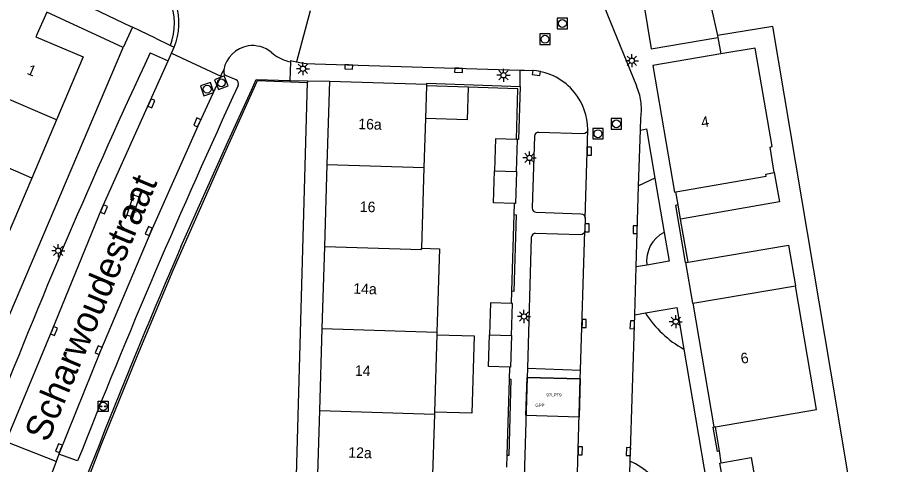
# Model space of a CAD drawing. Extents: x 124000 to 128010, y 398999 to 403000.
# Drawn here: x 127105.7 to 127189, y 399165 to 399207.5 of the extents above; entities that cross this region are included whole.
import ezdxf

# ---------------------------------------------------------------- set-up
doc = ezdxf.new("R2010")
doc.units = 0
for name, color, linetype in [('bp-anno-kenteken', 7, 'Continuous'), ('bp-grn-parkeervak', 7, 'Continuous'), ('gg-afsc-faunaraster', 7, 'Continuous'), ('gg-afsc-hekwerk', 7, 'Continuous'), ('gg-anno-huisnummerreeks BGT', 7, 'Continuous'), ('gg-anno-openbare ruimte label', 7, 'Continuous'), ('gg-bbg-bijgebouw', 7, 'Continuous'), ('gg-bbg-hoofdgebouw', 7, 'Continuous'), ('gg-bbg-luifel en loopbrug', 7, 'Continuous'), ('gg-bbg-tussenscheiding', 7, 'Continuous'), ('gg-knt-verharding', 7, 'Continuous'), ('gg-knt-verharding nz', 7, 'Continuous'), ('gg-knt-verharding onder overbouw', 7, 'Continuous'), ('gt-grn-groengrens', 7, 'Continuous'), ('gt-grn-weggrens', 7, 'Continuous'), ('gt-symb-klinker verharding', 7, 'Continuous'), ('gt-symb-kolk', 7, 'Continuous'), ('gt-symb-laadpunt elektrisch vervoer', 7, 'Continuous'), ('gt-symb-lichtmast', 7, 'Continuous'), ('gt-symb-rioolschacht', 7, 'Continuous'), ('kenmerkpunt gehandicapten parkeerplaats', 7, 'Continuous')]:
    doc.layers.add(name, color=color, linetype=linetype)

# ---------------------------------------------------------------- blocks, each defined once
blk = doc.blocks.new('gt0-LMAST')
at = {"layer": 'gt-symb-lichtmast'}
for p, q in [((-0.182, 0.173), (-0.447, 0.438)), ((-0.005, 0.246), (-0.005, 0.621)), ((0.172, 0.173), (0.437, 0.438)), ((-0.255, -0.004), (-0.63, -0.004)), ((-0.182, -0.181), (-0.447, -0.446)), ((-0.005, -0.254), (-0.005, -0.629)), ((0.437, -0.446), (0.172, -0.181)), ((0.245, -0.004), (0.62, -0.004))]:
    blk.add_line(p, q, dxfattribs=at)
blk.add_circle((-0.005, -0.004), 0.25, dxfattribs=at)
blk = doc.blocks.new('gt0-KOLK')
at = {"layer": 'gt-symb-kolk'}
blk.add_lwpolyline([(0, 0), (0.375, 0), (0.375, 0.4), (-0.375, 0.4), (-0.375, 0), (0, 0)], dxfattribs=at)
blk = doc.blocks.new('gt0-RS')
at = {"layer": 'gt-symb-rioolschacht'}
blk.add_lwpolyline([(-0.5, -0.5), (0.5, -0.5), (0.5, 0.5), (-0.5, 0.5)], close=True, dxfattribs=at)
blk.add_circle((0, 0), 0.375, dxfattribs=at)
blk = doc.blocks.new('gt0-KL1')
at = {"layer": 'gt-symb-klinker verharding'}
for p, q in [((-1.15, 0.3), (1.15, 0.3)), ((-1, -0.3), (-1, 0.3)), ((-0.5, 0.3), (-0.5, 0.45)), ((0, -0.3), (0, 0.3)), ((0.5, 0.3), (0.5, 0.45)), ((1, -0.3), (1, 0.3)), ((-1.15, -0.3), (1.15, -0.3)), ((-0.5, -0.45), (-0.5, -0.3)), ((0.5, -0.45), (0.5, -0.3))]:
    blk.add_line(p, q, dxfattribs=at)
blk = doc.blocks.new('gt0-LEV')
at = {"layer": 'gt-symb-laadpunt elektrisch vervoer'}
blk.add_lwpolyline([(-0.486, 0.501), (0.486, 0.501), (0.486, -0.499), (-0.486, -0.499)], close=True, dxfattribs=at)
for centre, radius in [((0, 0), 0.393), ((-0.186, 0), 0.0566), ((0.186, 0), 0.0566)]:
    blk.add_circle(centre, radius, dxfattribs=at)

msp = doc.modelspace()

# ---------------------------------------------------------------- linework, layer by layer
at = {"layer": 'bp-grn-parkeervak'}
msp.add_lwpolyline([(127154.044, 399169.625), (127154.153, 399173.238), (127159.219, 399173.111), (127159.107, 399169.473), (127154.044, 399169.625)], dxfattribs=at)
at = {"layer": 'gg-afsc-faunaraster'}
for p, q in [((127171.626, 399208.606), (127172.265, 399205.782)), ((127172.265, 399205.782), (127172.306, 399205.601)), ((127172.306, 399205.601), (127172.576, 399204.029))]:
    msp.add_line(p, q, dxfattribs=at)
for points in [[(127173.135, 399149.538), (127176.904, 399126.826), (127189.014, 399138.086), (127183.581, 399170.663), (127177.524, 399206.631), (127172.265, 399205.782)], [(127115.99, 399109.666), (127104.195, 399141.114), (127107.149, 399149.639), (127110.428, 399158.481), (127113.661, 399166.893), (127117.1, 399175.328), (127120.484, 399183.469), (127125.35, 399194.525), (127128.514, 399201.504), (127133.259, 399201.299)], [(127133.147, 399134.439), (127131.29, 399134.618), (127132.164, 399161.646), (127133.259, 399201.299)]]:
    msp.add_lwpolyline(points, dxfattribs=at)
at = {"layer": 'gg-afsc-hekwerk'}
for p, q in [((127133.265, 399201.475), (127133.259, 399201.299)), ((127133.265, 399201.475), (127135.383, 399201.424)), ((127152.927, 399188.746), (127152.96, 399189.813)), ((127152.7, 399181.463), (127152.927, 399188.746)), ((127169.466, 399184.233), (127168.755, 399188.308)), ((127152.664, 399180.295), (127152.7, 399181.463)), ((127152.491, 399174.219), (127152.454, 399173.066)), ((127152.454, 399173.066), (127152.222, 399165.857)), ((127172.457, 399166.258), (127172.094, 399168.57)), ((127152.222, 399165.857), (127152.185, 399164.703)), ((127172.633, 399165.133), (127172.457, 399166.258))]:
    msp.add_line(p, q, dxfattribs=at)
msp.add_lwpolyline([(127153.136, 399195.885), (127153.279, 399200.717), (127148.546, 399200.872)], dxfattribs=at)
at = {"layer": 'gg-bbg-bijgebouw'}
for p, q in [((127153.227, 399195.882), (127153.136, 399195.885)), ((127153.136, 399192.846), (127153.227, 399195.882)), ((127169.918, 399180.324), (127169.261, 399184.192))]:
    msp.add_line(p, q, dxfattribs=at)
for points in [[(127153.136, 399195.885), (127151.148, 399195.945), (127151.057, 399192.909)], [(127152.96, 399189.813), (127150.965, 399189.872), (127151.057, 399192.909)], [(127153.136, 399192.846), (127153.044, 399189.81), (127152.96, 399189.813)], [(127169.466, 399184.233), (127179.026, 399185.852), (127179.689, 399181.972)], [(127169.261, 399184.192), (127169.26, 399184.198), (127169.466, 399184.233)], [(127152.664, 399180.295), (127150.667, 399180.355), (127150.576, 399177.318)], [(127152.66, 399177.255), (127152.751, 399180.292), (127152.664, 399180.295)], [(127152.491, 399174.219), (127150.485, 399174.28), (127150.576, 399177.318)], [(127152.66, 399177.255), (127152.569, 399174.217), (127152.491, 399174.219)], [(127172.633, 399165.133), (127175.488, 399165.622), (127175.828, 399163.646)], [(127172.836, 399163.131), (127172.501, 399165.11), (127172.633, 399165.133)]]:
    msp.add_lwpolyline(points, dxfattribs=at)
at = {"layer": 'gg-bbg-hoofdgebouw'}
for p, q in [((127175.842, 399204.588), (127172.576, 399204.029)), ((127135.142, 399193.505), (127135.383, 399201.424)), ((127135.383, 399201.424), (127144.578, 399201.156)), ((127144.573, 399201.003), (127144.477, 399197.88)), ((127144.578, 399201.156), (127144.573, 399201.003)), ((127109.391, 399197.752), (127107.041, 399192.216)), ((127144.477, 399197.88), (127144.333, 399193.218)), ((127134.906, 399185.707), (127135.142, 399193.505)), ((127144.333, 399193.218), (127144.096, 399185.543)), ((127107.041, 399192.216), (127104.698, 399186.693)), ((127134.669, 399177.911), (127134.906, 399185.707)), ((127169.918, 399180.324), (127171.918, 399168.542)), ((127134.432, 399170.115), (127134.669, 399177.911)), ((127145.563, 399177.307), (127145.342, 399169.958)), ((127145.571, 399177.571), (127145.563, 399177.307)), ((127134.195, 399162.319), (127134.432, 399170.115)), ((127145.336, 399169.775), (127145.1, 399161.978)), ((127145.342, 399169.958), (127145.336, 399169.775))]:
    msp.add_line(p, q, dxfattribs=at)
for points in [[(127108.448, 399208.007), (127107.415, 399205.67), (127111.933, 399203.742), (127109.391, 399197.752)], [(127172.576, 399204.029), (127166.113, 399202.923), (127168.184, 399190.883), (127168.302, 399190.904)], [(127177.675, 399192.743), (127177.275, 399195.176), (127177.469, 399195.215), (127175.842, 399204.588)], [(127168.302, 399190.904), (127176.895, 399192.405), (127176.868, 399192.584), (127177.675, 399192.743)], [(127144.096, 399185.543), (127145.81, 399185.488), (127145.571, 399177.571)], [(127172.094, 399168.57), (127181.7, 399170.202), (127179.689, 399181.972)], [(127171.918, 399168.542), (127171.918, 399168.54), (127172.094, 399168.57)]]:
    msp.add_lwpolyline(points, dxfattribs=at)
at = {"layer": 'gg-bbg-luifel en loopbrug'}
for p, q in [((127148.546, 399200.872), (127144.573, 399201.003)), ((127168.518, 399189.665), (127168.302, 399190.904)), ((127168.755, 399188.308), (127168.518, 399189.665))]:
    msp.add_line(p, q, dxfattribs=at)
for points in [[(127148.546, 399200.872), (127148.45, 399197.757), (127144.477, 399197.88)], [(127177.675, 399192.743), (127178.163, 399189.951), (127168.755, 399188.308)], [(127145.563, 399177.307), (127149.124, 399177.197), (127148.898, 399169.848), (127145.342, 399169.958)]]:
    msp.add_lwpolyline(points, dxfattribs=at)
at = {"layer": 'gg-bbg-tussenscheiding'}
for p, q in [((127109.391, 399197.752), (127100.911, 399201.393)), ((127107.041, 399192.216), (127098.558, 399195.863)), ((127135.142, 399193.505), (127144.333, 399193.218)), ((127151.057, 399192.909), (127153.136, 399192.846)), ((127169.918, 399180.324), (127179.689, 399181.972)), ((127134.669, 399177.911), (127145.571, 399177.571)), ((127150.576, 399177.318), (127152.66, 399177.255)), ((127134.432, 399170.115), (127145.336, 399169.775))]:
    msp.add_line(p, q, dxfattribs=at)
msp.add_lwpolyline([(127134.906, 399185.707), (127144.092, 399185.422), (127144.096, 399185.543)], dxfattribs=at)
at = {"layer": 'gg-knt-verharding'}
for p, q in [((127133.53, 399208.146), (127132.221, 399203.283)), ((127115.719, 399204.642), (127108.448, 399208.007)), ((127116.601, 399206.579), (127116.454, 399206.65)), ((127118.796, 399205.518), (127116.601, 399206.579)), ((127118.796, 399205.518), (127120.218, 399204.831)), ((127100.372, 399168.563), (127115.719, 399204.642)), ((127118.286, 399204.131), (127119.992, 399203.362)), ((127119.992, 399203.362), (127120.32, 399204.096)), ((127120.32, 399204.096), (127125.002, 399201.925)), ((127131.632, 399203.284), (127131.591, 399201.514)), ((127125.292, 399202.523), (127125.329, 399202.501)), ((127153.501, 399200.943), (127153.501, 399202.501)), ((127127.934, 399200.591), (127128.391, 399201.589)), ((127128.391, 399201.589), (127131.591, 399201.514)), ((127131.591, 399201.514), (127133.265, 399201.475)), ((127164.93, 399196.774), (127164.967, 399197.99)), ((127164.768, 399191.477), (127164.93, 399196.774)), ((127164.533, 399183.764), (127164.768, 399191.477)), ((127166.318, 399192.199), (127167.2, 399187.052)), ((127159.674, 399188.392), (127159.638, 399187.198)), ((127165.559, 399183.942), (127164.533, 399183.764)), ((127164.394, 399179.213), (127164.533, 399183.764)), ((127163.968, 399165.263), (127164.394, 399179.213)), ((127164.394, 399179.213), (127165.419, 399179.39)), ((127154.179, 399174.124), (127154.153, 399173.238)), ((127109.333, 399165.247), (127104.599, 399167.139)), ((127109.605, 399165.968), (127109.333, 399165.247)), ((127111.394, 399165.307), (127109.605, 399165.968)), ((127163.856, 399161.582), (127163.968, 399165.263))]:
    msp.add_line(p, q, dxfattribs=at)
for points in [[(127100.553, 399220.353), (127098.134, 399215.439), (127116.454, 399206.65)], [(127160.442, 399216.084), (127161.095, 399210.186), (127161.292, 399209.259), (127161.492, 399208.577), (127161.736, 399207.91), (127164.554, 399200.994)], [(127171.626, 399208.606), (127165.252, 399208.78), (127165.97, 399204.527), (127172.306, 399205.601)], [(127132.221, 399203.283), (127132.699, 399203.197), (127133.18, 399203.133), (127133.962, 399203.08), (127153.501, 399202.501)], [(127153.501, 399202.501), (127153.895, 399202.489), (127154.768, 399202.45)], [(127126.679, 399201.04), (127126.705, 399201.194), (127126.671, 399201.344), (127126.589, 399201.467), (127126.468, 399201.552), (127125.549, 399201.945), (127125.433, 399202.021), (127125.347, 399202.131)], [(127121.22, 399185.687), (127125.554, 399195.398), (127127.934, 399200.591)], [(127144.578, 399201.156), (127144.605, 399201.243), (127153.501, 399200.943)], [(127153.501, 399200.943), (127153.336, 399195.881), (127153.227, 399195.882)], [(127159.927, 399196.821), (127159.887, 399196.672), (127159.797, 399196.547), (127159.646, 399196.452), (127159.469, 399196.427), (127155.238, 399196.565), (127155.105, 399196.543), (127154.988, 399196.478), (127154.887, 399196.354), (127154.844, 399196.2), (127154.638, 399189.377), (127154.662, 399189.214), (127154.754, 399189.077), (127154.876, 399188.999), (127155.018, 399188.973), (127159.276, 399188.83), (127159.424, 399188.794), (127159.549, 399188.709), (127159.645, 399188.564), (127159.674, 399188.392)], [(127164.93, 399196.774), (127165.514, 399196.889), (127166.318, 399192.199)], [(127168.518, 399189.665), (127168.277, 399189.61), (127169.19, 399184.179), (127169.261, 399184.192)], [(127152.927, 399188.746), (127153.116, 399188.72), (127152.903, 399181.441), (127152.7, 399181.463)], [(127159.638, 399187.198), (127159.605, 399187.055), (127159.523, 399186.934), (127159.379, 399186.842), (127159.209, 399186.819), (127154.946, 399186.956), (127154.812, 399186.936), (127154.693, 399186.87), (127154.59, 399186.74), (127154.553, 399186.578), (127154.179, 399174.124)], [(127167.2, 399187.052), (127167.67, 399184.309), (127165.559, 399183.942)], [(127165.419, 399179.39), (127168.406, 399179.905), (127169.077, 399175.942)], [(127169.077, 399175.942), (127171.289, 399162.885), (127167.092, 399162.149)], [(127154.153, 399173.238), (127153.678, 399157.428), (127153.705, 399157.265), (127153.8, 399157.13), (127153.918, 399157.058), (127154.054, 399157.034), (127158.321, 399156.904), (127158.477, 399156.858), (127158.604, 399156.757), (127158.681, 399156.628), (127158.708, 399156.481)], [(127152.222, 399165.857), (127152.436, 399165.847), (127152.639, 399173.062), (127152.454, 399173.066)], [(127172.457, 399166.258), (127172.256, 399166.224), (127171.854, 399168.533), (127171.918, 399168.542)]]:
    msp.add_lwpolyline(points, dxfattribs=at)
for centre, radius, start, end in [((127114.752, 399206.929), 5.854, 339.00293, 64.77881), ((127640.848, 398960.069), 576.747, 154.965151, 158.802473), ((127125.724, 399202.335), 0.429, 157.20464, 208.36569), ((127154.256, 399196.8), 5.673, 39.08717, 84.81831), ((127719.019, 398926.528), 652.858, 155.135228, 158.54657), ((127159.69, 399198.789), 5.341, 7.96731, 24.38783), ((127154.243, 399196.798), 5.684, 0.22811, 39.02237), ((127159.714, 399198.801), 5.315, 351.22851, 7.878), ((127669.466, 398948.093), 597.515, 156.56952, 160.450764)]:
    msp.add_arc(centre, radius, start, end, dxfattribs=at)
at = {"layer": 'gg-knt-verharding nz'}
for p, q in [((127120.32, 399204.096), (127120.575, 399204.658)), ((127159.674, 399188.392), (127159.927, 399196.821)), ((127159.243, 399173.954), (127159.638, 399187.198)), ((127154.179, 399174.124), (127159.243, 399173.954)), ((127159.219, 399173.111), (127159.243, 399173.954)), ((127159.219, 399173.111), (127154.153, 399173.238)), ((127158.708, 399156.481), (127159.219, 399173.111)), ((127109.333, 399165.247), (127102.971, 399147.969))]:
    msp.add_line(p, q, dxfattribs=at)
for points in [[(127104.886, 399167.887), (127105.029, 399168.278), (127108.961, 399177.758), (127113.709, 399189.327), (127119.992, 399203.362)], [(127125.002, 399201.925), (127122.953, 399197.432), (127118.342, 399187.097), (127113.582, 399175.771), (127109.605, 399165.968)]]:
    msp.add_lwpolyline(points, dxfattribs=at)
for centre, radius, start, end in [((127114.643, 399207.014), 6.383, 338.34144, 53.33667), ((127114.972, 399207.158), 11.313, 332.44572, 335.81216)]:
    msp.add_arc(centre, radius, start, end, dxfattribs=at)
at = {"layer": 'gg-knt-verharding onder overbouw'}
for q in [(127131.632, 399203.284), (127132.221, 399203.283)]:
    msp.add_line((127131.651, 399203.419), q, dxfattribs=at)
for centre, radius, start, end in [((127128.057, 399202.013), 2.812, 99.24876, 169.5498), ((127128.034, 399202.001), 2.82, 50.95625, 98.7578), ((127132.355, 399207.006), 3.794, 227.89602, 241.26987), ((127132.351, 399207.019), 3.803, 241.41795, 259.10966)]:
    msp.add_arc(centre, radius, start, end, dxfattribs=at)
at = {"layer": 'gt-grn-groengrens'}
msp.add_line((127166.318, 399192.199), (127164.768, 399191.477), dxfattribs=at)
for centre, radius, start, end in [((127168.541, 399184.357), 3.011, 116.44867, 187.91435), ((127173.826, 399184.644), 9.913, 212.00561, 241.37987), ((127161.775, 399159.939), 5.758, 22.57079, 67.6129)]:
    msp.add_arc(centre, radius, start, end, dxfattribs=at)
at = {"layer": 'gt-grn-weggrens'}
for p, q in [((127116.601, 399206.579), (127115.719, 399204.642)), ((127120.218, 399204.831), (127120.575, 399204.658))]:
    msp.add_line(p, q, dxfattribs=at)

# ---------------------------------------------------------------- block references
at = {"layer": 'gt-symb-klinker verharding', "rotation": 71.58316555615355}
msp.add_blockref('gt0-KL1', (127116.676, 399189.553), dxfattribs=at)
at = {"layer": 'gt-symb-kolk'}
for p, rotation in [((127137.196, 399202.986), 178.09514913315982), ((127147.649, 399202.674), 177.75615464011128), ((127155.057, 399202.415), 172.9450518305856), ((127118.228, 399199.411), -114.131125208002), ((127122.953, 399197.432), 65.48492927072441), ((127159.868, 399194.771), -90.00000000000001), ((127113.709, 399189.327), -112.33338843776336), ((127118.342, 399187.097), 65.9734934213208), ((127159.65, 399187.491), -90.00000000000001), ((127164.635, 399187.317), 90), ((127108.961, 399177.758), -112.51411264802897), ((127159.382, 399178.385), -90.76669589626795), ((127164.362, 399178.261), 87.35199753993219), ((127113.582, 399175.771), 67.23027336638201), ((127109.802, 399166.454), 68.46463512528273), ((127159.013, 399166.28), -91.9935662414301), ((127164.001, 399166.191), 88.29704814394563)]:
    msp.add_blockref('gt0-KOLK', p, dxfattribs=dict(at, rotation=rotation))
at = {"layer": 'gt-symb-laadpunt elektrisch vervoer'}
msp.add_blockref('gt0-LEV', (127113.821, 399170.5), dxfattribs=at)
at = {"layer": 'gt-symb-lichtmast'}
for p in [(127164.132, 399203.388), (127132.833, 399202.626), (127151.909, 399202.006), (127154.383, 399194.138), (127109.551, 399185.314), (127153.864, 399179.058), (127168.302, 399178.562)]:
    msp.add_blockref('gt0-LMAST', p, dxfattribs=at)
at = {"layer": 'gt-symb-rioolschacht'}
for p in [(127157.513, 399206.923), (127155.856, 399205.43), (127162.652, 399197.382), (127160.897, 399196.439)]:
    msp.add_blockref('gt0-RS', p, dxfattribs=at)
for p, rotation in [((127125.064, 399201.282), -158.10284941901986), ((127123.715, 399200.674), -160.78568814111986)]:
    msp.add_blockref('gt0-RS', p, dxfattribs=dict(at, rotation=rotation))

# ---------------------------------------------------------------- texts
at = {"layer": 'bp-anno-kenteken'}
msp.add_text('97LPT9', height=0.3, dxfattribs=at).set_placement((127155.995, 399171.446))
at = {"layer": 'gg-anno-huisnummerreeks BGT'}
for s, rotation, p in [('1', 337, (127106.491, 399202.153)), ('4', 9.8, (127170.793, 399197.022)), ('16a', 358.3, (127138.081, 399196.878)), ('16', 358.3, (127138.23, 399189.008)), ('14a', 358.3, (127137.606, 399181.222)), ('6', 9.6, (127174.563, 399174.543)), ('14', 358.3, (127137.757, 399173.414)), ('12a', 358.3, (127137.132, 399165.63))]:
    msp.add_text(s, height=1, rotation=rotation, dxfattribs=at).set_placement(p)
at = {"layer": 'gg-anno-openbare ruimte label'}
msp.add_text('Scharwoudestraat', height=2.5, rotation=67.2, dxfattribs=at).set_placement((127108.557, 399166.986))
at = {"layer": 'kenmerkpunt gehandicapten parkeerplaats'}
msp.add_text('GPP', height=0.3, dxfattribs=at).set_placement((127154.934, 399170.453))

doc.saveas('drawing.dxf')
